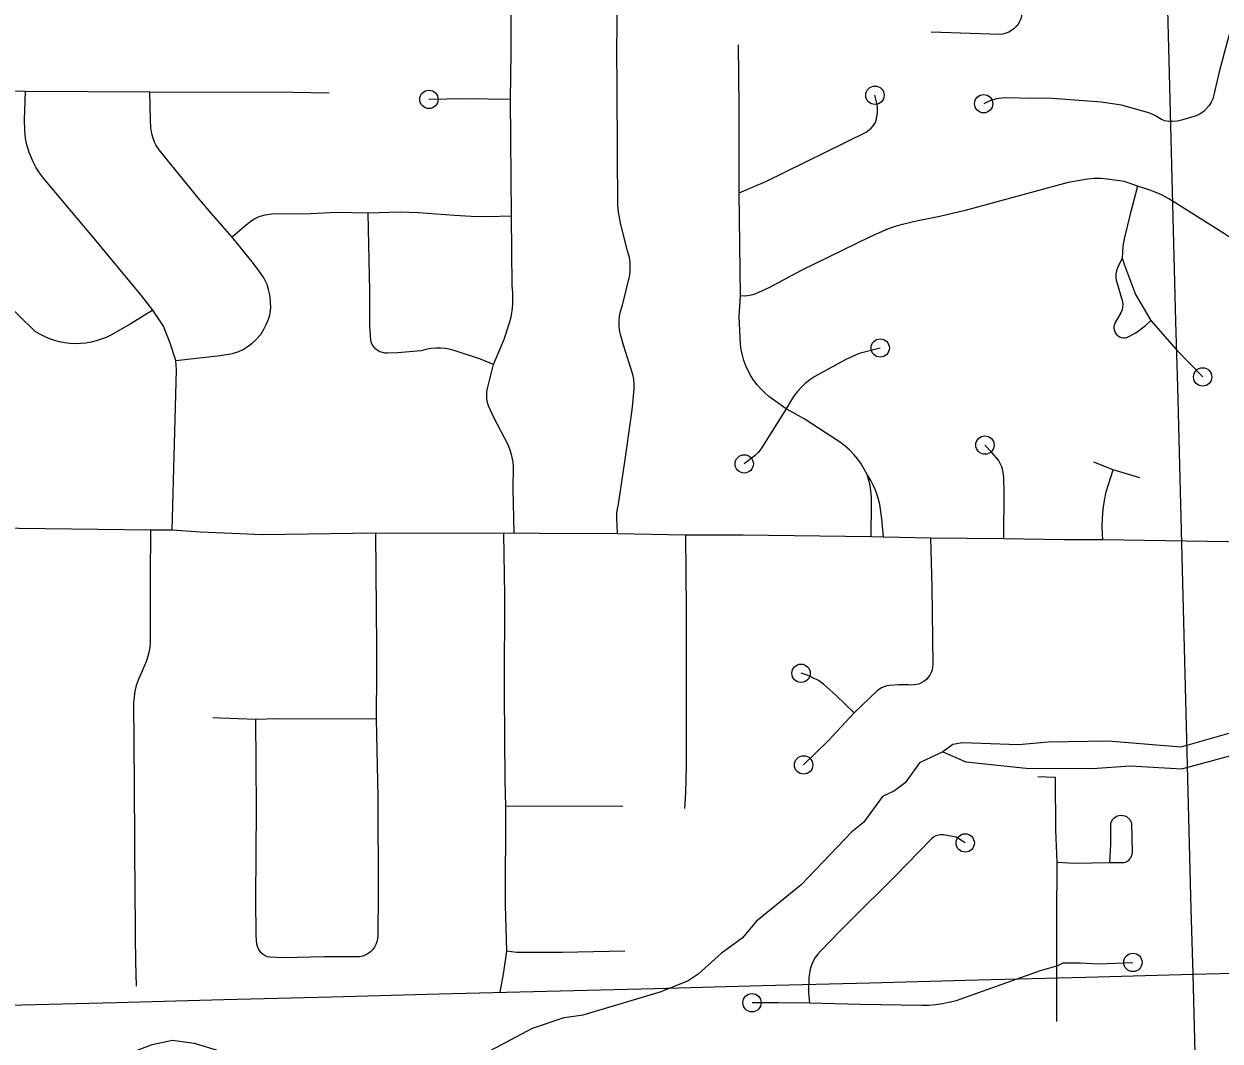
# Model space of a CAD drawing. Extents: x -19 to 366, y -4 to 359.
# Drawn here: x 148.735 to 149.352, y 191.432 to 191.956 of the extents above; entities that cross this region are included whole.
import ezdxf

# ---------------------------------------------------------------- set-up
doc = ezdxf.new("R2010")
doc.units = 0
for name, color, linetype in [('Level 33', 7, 'Continuous'), ('Level 35', 7, 'Continuous'), ('Level 60', 7, 'Continuous')]:
    doc.layers.add(name, color=color, linetype=linetype)

msp = doc.modelspace()

# ---------------------------------------------------------------- linework, layer by layer
at = {"layer": 'Level 33'}
for points in [[(148.98587, 191.91753), (148.98632, 191.94214), (148.98627, 191.96743), (148.98627, 191.96909), (148.98642, 191.98542), (148.98616, 191.9932), (148.98579, 191.99704), (148.98541, 191.9995), (148.98442, 192.00325), (148.98321, 192.00646), (148.98203, 192.0087), (148.98028, 192.0109), (148.97738, 192.01363), (148.97433, 192.01604), (148.96375, 192.02266)], [(149.25106, 191.98626), (149.25044, 191.97855), (149.24981, 191.96223), (149.24958, 191.96066), (149.24912, 191.95914), (149.24848, 191.9577), (149.24759, 191.95588), (149.24669, 191.9551), (149.24556, 191.954), (149.24429, 191.95305), (149.24291, 191.95226), (149.24146, 191.95166), (149.23993, 191.95125), (149.23835, 191.95103), (149.20298, 191.95225)], [(149.04118, 191.69337), (149.04069, 191.70161), (149.04074, 191.70402), (149.04105, 191.7064), (149.04159, 191.70874), (149.04503, 191.73178), (149.04794, 191.75239), (149.04884, 191.75879), (149.04971, 191.76825), (149.04969, 191.77072), (149.04945, 191.77318), (149.04897, 191.77561), (149.04421, 191.79071), (149.04262, 191.79631), (149.04217, 191.79864), (149.04194, 191.80101), (149.04196, 191.80338), (149.0422, 191.80575), (149.04269, 191.80807), (149.04341, 191.81034), (149.04366, 191.81136), (149.04746, 191.82681), (149.04768, 191.82907), (149.04762, 191.8336), (149.04738, 191.836), (149.04614, 191.84001), (149.04267, 191.8539), (149.04163, 191.85943), (149.04124, 191.86312), (149.04111, 191.88943), (149.04097, 191.9244), (149.04074, 191.94218), (149.04098, 191.95633), (149.04102, 191.96391)], [(149.35857, 191.95815), (149.35143, 191.93169), (149.34873, 191.91983), (149.34815, 191.91791), (149.34733, 191.91607), (149.34626, 191.91434), (149.34501, 191.91277), (149.34358, 191.91135), (149.34165, 191.91011), (149.3396, 191.90913), (149.33204, 191.90683), (149.32985, 191.90633), (149.32759, 191.90607), (149.32534, 191.90606), (149.32348, 191.90647), (149.32173, 191.90716), (149.31857, 191.90912), (149.31696, 191.90994), (149.31523, 191.91057), (149.30102, 191.91452), (149.29063, 191.9161), (149.26554, 191.91799), (149.26167, 191.91812), (149.25481, 191.91805), (149.24187, 191.91833), (149.23922, 191.9182), (149.23651, 191.91775), (149.23324, 191.91688), (149.23, 191.91531)], [(149.10388, 191.86932), (149.10386, 191.91367), (149.10354, 191.94563)], [(148.73567, 191.9216), (148.66609, 191.9217)], [(148.80136, 191.80883), (148.79533, 191.81651), (148.77785, 191.83776), (148.77211, 191.8446), (148.74499, 191.87697), (148.74295, 191.87961), (148.74124, 191.88217), (148.73963, 191.88528), (148.73768, 191.89012), (148.73635, 191.89412), (148.73566, 191.89738), (148.73538, 191.90143), (148.73528, 191.90713), (148.73567, 191.9216)], [(148.79989, 191.92128), (148.73567, 191.9216)], [(148.84239, 191.84641), (148.83143, 191.85889), (148.82487, 191.86671), (148.80895, 191.88612), (148.80476, 191.89152), (148.803, 191.89414), (148.80229, 191.89552), (148.8015, 191.89762), (148.80091, 191.89982), (148.80039, 191.90287), (148.80013, 191.90705), (148.79989, 191.92128)], [(148.89241, 191.92074), (148.87355, 191.92101), (148.79989, 191.92128)], [(148.98587, 191.91753), (148.96241, 191.9179), (148.94383, 191.91754)], [(148.98647, 191.85728), (148.98587, 191.91753)], [(149.10388, 191.86932), (149.11761, 191.87514), (149.1694, 191.90071), (149.1719, 191.90263), (149.17319, 191.90404), (149.17413, 191.90557), (149.17474, 191.90746), (149.17521, 191.91086), (149.17525, 191.91343), (149.17495, 191.91554), (149.1739, 191.91969)], [(149.30933, 191.87273), (149.30507, 191.87439), (149.30239, 191.87526), (149.29383, 191.87644), (149.2902, 191.87669), (149.28698, 191.87666), (149.2835, 191.87635), (149.27961, 191.87577), (149.27351, 191.8747), (149.22051, 191.86023), (149.20734, 191.85714), (149.19444, 191.85452), (149.18673, 191.85268), (149.18312, 191.8516), (149.1803, 191.85057), (149.1714, 191.84669), (149.13587, 191.8292), (149.11951, 191.82045), (149.11189, 191.81702), (149.11011, 191.8165), (149.10825, 191.81618), (149.10638, 191.81607), (149.1045, 191.81617)], [(149.30933, 191.87273), (149.30536, 191.85757), (149.30243, 191.84553), (149.30176, 191.84178), (149.30147, 191.83558)], [(149.42504, 191.82231), (149.41131, 191.82442), (149.39742, 191.82655), (149.39313, 191.82755), (149.38892, 191.82879), (149.38478, 191.83027), (149.38073, 191.83198), (149.37676, 191.83392), (149.37293, 191.83608), (149.36458, 191.84137), (149.35431, 191.84816), (149.32918, 191.86403), (149.32544, 191.86622), (149.32173, 191.86825), (149.31931, 191.86932), (149.31572, 191.87072), (149.30933, 191.87273)], [(149.1045, 191.81617), (149.10388, 191.86932)], [(148.91255, 191.85893), (148.89624, 191.85921), (148.88288, 191.8585), (148.86281, 191.85825), (148.85927, 191.85784), (148.85605, 191.85688), (148.85407, 191.85587), (148.85216, 191.85466), (148.84864, 191.85196), (148.84239, 191.84641)], [(148.98647, 191.85728), (148.97414, 191.85696), (148.96565, 191.85712), (148.95699, 191.85756), (148.93848, 191.85901), (148.92895, 191.85942), (148.91255, 191.85893)], [(148.97715, 191.78077), (148.97046, 191.78358), (148.95738, 191.78786), (148.95492, 191.78852), (148.95239, 191.78897), (148.94985, 191.78919), (148.94732, 191.7892), (148.94477, 191.78898), (148.94227, 191.78853), (148.9398, 191.78788), (148.92761, 191.78682), (148.92239, 191.7866), (148.92108, 191.78664), (148.9198, 191.78689), (148.91857, 191.78733), (148.91742, 191.78796), (148.91638, 191.78877), (148.9155, 191.78971), (148.91475, 191.79079), (148.9142, 191.79197), (148.9138, 191.79322), (148.9133, 191.80064), (148.91328, 191.81867), (148.91255, 191.85893)], [(148.97715, 191.78077), (148.98259, 191.79385), (148.98544, 191.80227), (148.9862, 191.80538), (148.98674, 191.80853), (148.98707, 191.81172), (148.98719, 191.81492), (148.98707, 191.81812), (148.98676, 191.8213), (148.98647, 191.85728)], [(148.81329, 191.78281), (148.83609, 191.78544), (148.84253, 191.78651), (148.84586, 191.78752), (148.84803, 191.78854), (148.85008, 191.78982), (148.85267, 191.79175), (148.85443, 191.79333), (148.85704, 191.79633), (148.8585, 191.79871), (148.85991, 191.80143), (148.86111, 191.80425), (148.86171, 191.80616), (148.86202, 191.80767), (148.86224, 191.81003), (148.86217, 191.81321), (148.86173, 191.81672), (148.86115, 191.81944), (148.86034, 191.82206), (148.85865, 191.82546), (148.85588, 191.8295), (148.85265, 191.83375), (148.84239, 191.84641)], [(149.30147, 191.83558), (149.29901, 191.83064), (149.29849, 191.8291), (149.29823, 191.82751), (149.29818, 191.82589), (149.2984, 191.82429), (149.30159, 191.8132), (149.30171, 191.81181), (149.30163, 191.81042), (149.30136, 191.80905), (149.30093, 191.80774), (149.2978, 191.8024), (149.2974, 191.80143), (149.29719, 191.80039), (149.2972, 191.79933), (149.29742, 191.7983), (149.29783, 191.79732), (149.29842, 191.79645), (149.29918, 191.79571), (149.30007, 191.79514), (149.30106, 191.79475), (149.3021, 191.79457), (149.30317, 191.79459), (149.30418, 191.79482), (149.30849, 191.79708), (149.31331, 191.80066), (149.31626, 191.80353)], [(149.30147, 191.83558), (149.30259, 191.83209), (149.30825, 191.81693), (149.31626, 191.80353)], [(149.12808, 191.758), (149.1192, 191.76424), (149.11704, 191.76612), (149.11503, 191.76815), (149.11315, 191.77031), (149.11144, 191.77261), (149.1099, 191.77502), (149.10853, 191.77752), (149.10733, 191.78013), (149.10633, 191.78281), (149.10551, 191.78556), (149.10491, 191.78835), (149.10449, 191.79118), (149.1039, 191.80549), (149.1045, 191.81617)], [(148.80136, 191.80883), (148.7898, 191.80166), (148.77977, 191.79596), (148.77732, 191.79478), (148.77479, 191.79377), (148.77218, 191.79294), (148.76953, 191.7923), (148.76684, 191.79185), (148.76412, 191.7916), (148.7614, 191.79153), (148.75867, 191.79166), (148.75597, 191.79198), (148.7533, 191.79249), (148.75065, 191.79319), (148.74806, 191.79408), (148.74557, 191.79515), (148.74314, 191.79639), (148.7408, 191.7978), (148.73226, 191.80605), (148.7266, 191.81184)], [(148.81329, 191.78281), (148.81028, 191.79177), (148.80698, 191.80063), (148.80136, 191.80883)], [(149.31626, 191.80353), (149.32921, 191.7886), (149.34297, 191.77437)], [(149.17662, 191.78929), (149.16571, 191.78653), (149.15896, 191.78335), (149.14288, 191.77464), (149.14038, 191.77292), (149.13799, 191.77101), (149.13578, 191.76893), (149.13374, 191.76668), (149.13187, 191.76427), (149.12808, 191.758)], [(148.81137, 191.69525), (148.81358, 191.77797), (148.81329, 191.78281)], [(148.98778, 191.69373), (148.98733, 191.7169), (148.98739, 191.72812), (148.98721, 191.73043), (148.98685, 191.73273), (148.98631, 191.73498), (148.98558, 191.73718), (148.98467, 191.73931), (148.97724, 191.7534), (148.9745, 191.75948), (148.97399, 191.76124), (148.9737, 191.76304), (148.97362, 191.76486), (148.97371, 191.76668), (148.97404, 191.76848), (148.97715, 191.78077)], [(149.12808, 191.758), (149.11501, 191.73717), (149.11365, 191.7354), (149.11208, 191.73381), (149.10646, 191.72953)], [(149.16983, 191.72412), (149.16842, 191.72686), (149.16683, 191.72948), (149.16502, 191.73198), (149.16306, 191.73435), (149.16091, 191.73656), (149.15862, 191.73861), (149.1562, 191.7405), (149.13743, 191.75271), (149.12808, 191.758)], [(149.24046, 191.69083), (149.24052, 191.71548), (149.24042, 191.72216), (149.24027, 191.72412), (149.23988, 191.72605), (149.23932, 191.72794), (149.23856, 191.72975), (149.23758, 191.73148), (149.23444, 191.73527), (149.23065, 191.73922)], [(149.29687, 191.72647), (149.28678, 191.73035)], [(149.17188, 191.69196), (149.17221, 191.70872), (149.17213, 191.71225), (149.17179, 191.71576), (149.17121, 191.71924), (149.16983, 191.72412)], [(149.17826, 191.69171), (149.1775, 191.70119), (149.17648, 191.70863), (149.1756, 191.7119), (149.17448, 191.7151), (149.17313, 191.71821), (149.1716, 191.72123), (149.16983, 191.72412)], [(149.29141, 191.69032), (149.29114, 191.69699), (149.29124, 191.70158), (149.29163, 191.70615), (149.29227, 191.71069), (149.29321, 191.71518), (149.29687, 191.72647)], [(149.31061, 191.72233), (149.29687, 191.72647)], [(148.80028, 191.69528), (148.70489, 191.6966)], [(148.80028, 191.69528), (148.8, 191.67073), (148.80011, 191.63755), (148.79984, 191.63488), (148.79937, 191.63222), (148.79869, 191.62961), (148.79782, 191.62706), (148.79386, 191.61798), (148.7929, 191.61519), (148.7922, 191.61234), (148.79172, 191.60943), (148.79148, 191.6065), (148.79175, 191.56394), (148.79212, 191.50493), (148.79223, 191.49488), (148.79233, 191.48539), (148.79247, 191.4729), (148.79283, 191.46003)], [(148.81137, 191.69525), (148.80028, 191.69528)], [(148.91623, 191.69384), (148.85774, 191.69289), (148.84631, 191.6935), (148.82606, 191.69429), (148.81137, 191.69525)], [(148.91623, 191.69384), (148.91672, 191.63482)], [(148.98234, 191.69366), (148.91623, 191.69384)], [(148.98778, 191.69373), (148.98234, 191.69366)], [(148.98234, 191.69366), (148.98287, 191.66165), (148.98272, 191.61438), (148.9827, 191.61101), (148.98303, 191.56601), (148.98338, 191.55297)], [(149.04118, 191.69337), (149.00079, 191.69352), (148.98778, 191.69373)], [(149.07613, 191.69278), (149.04118, 191.69337)], [(149.07613, 191.69278), (149.07652, 191.65432), (149.07656, 191.61658), (149.07661, 191.57925), (149.07652, 191.57369), (149.07627, 191.55979), (149.07571, 191.55173)], [(149.17188, 191.69196), (149.10574, 191.69266), (149.07613, 191.69278)], [(149.17826, 191.69171), (149.17188, 191.69196)], [(149.20265, 191.69118), (149.17826, 191.69171)], [(149.20265, 191.69118), (149.20333, 191.66605), (149.20372, 191.62609)], [(149.24046, 191.69083), (149.20265, 191.69118)], [(149.29141, 191.69032), (149.2715, 191.6904), (149.24046, 191.69083)], [(149.4133, 191.68911), (149.36679, 191.68912), (149.29141, 191.69032)], [(148.91672, 191.63482), (148.91681, 191.62217), (148.91661, 191.59808)], [(149.20372, 191.62609), (149.20364, 191.62465), (149.20335, 191.62324), (149.2029, 191.62189), (149.20225, 191.6206), (149.20143, 191.61942), (149.20047, 191.61835), (149.19936, 191.61743), (149.19815, 191.61667), (149.19684, 191.61608), (149.19546, 191.61567), (149.19404, 191.61546), (149.19262, 191.61544), (149.1912, 191.61562), (149.18599, 191.61558), (149.18136, 191.61512), (149.17999, 191.61494), (149.17865, 191.61457), (149.17736, 191.61402), (149.1762, 191.61331), (149.17511, 191.61243), (149.16323, 191.60104)], [(149.16323, 191.60104), (149.15365, 191.61029), (149.14742, 191.61595), (149.14471, 191.61771), (149.14185, 191.61923), (149.13887, 191.62049), (149.13581, 191.62149)], [(149.16323, 191.60104), (149.14971, 191.58673), (149.13709, 191.57422)], [(148.83242, 191.59877), (148.83636, 191.5985), (148.85457, 191.59784)], [(148.85457, 191.59784), (148.86569, 191.59816), (148.91661, 191.59808)], [(148.90693, 191.47517), (148.88986, 191.47516), (148.86875, 191.47466), (148.8618, 191.47498), (148.86058, 191.47531), (148.8594, 191.47582), (148.85834, 191.4765), (148.85737, 191.47733), (148.85641, 191.4785), (148.85586, 191.47937), (148.85535, 191.48054), (148.85503, 191.48177), (148.8548, 191.4863), (148.8546, 191.50493), (148.85481, 191.55173), (148.85457, 191.59784)], [(148.91661, 191.59808), (148.91742, 191.5577), (148.91765, 191.50808), (148.91748, 191.48605), (148.91736, 191.4845), (148.917, 191.48297), (148.91645, 191.48151), (148.91569, 191.48014), (148.91475, 191.4789), (148.91365, 191.4778), (148.9124, 191.47686), (148.91102, 191.47612), (148.90955, 191.47558), (148.90802, 191.47525), (148.90693, 191.47517)], [(149.25796, 191.56817), (149.26692, 191.56784), (149.2671, 191.54059), (149.26781, 191.52398)], [(148.98338, 191.55297), (148.98322, 191.5019), (148.98391, 191.47817)], [(149.04389, 191.5528), (148.98338, 191.55297)], [(149.29514, 191.52388), (149.29552, 191.53323), (149.29553, 191.5442), (149.2964, 191.54604), (149.29708, 191.54681), (149.29878, 191.54792), (149.30078, 191.54833), (149.3028, 191.54799), (149.30372, 191.54755), (149.30525, 191.54621), (149.3062, 191.54441), (149.30652, 191.52911), (149.30643, 191.52806), (149.30613, 191.52705), (149.30566, 191.52611)], [(149.22047, 191.53398), (149.21586, 191.53691), (149.20931, 191.53817), (149.20796, 191.53822), (149.20661, 191.53803), (149.20532, 191.5376), (149.20414, 191.53694), (149.20307, 191.53609), (149.18443, 191.51709), (149.16047, 191.49315), (149.15633, 191.48902), (149.14583, 191.47822), (149.14439, 191.47659), (149.14314, 191.47481), (149.14206, 191.47291), (149.1412, 191.47091), (149.14055, 191.46884), (149.14011, 191.46671), (149.13989, 191.46454), (149.13961, 191.45663), (149.14019, 191.45132)], [(149.29514, 191.52388), (149.30222, 191.52385), (149.30323, 191.52414), (149.30416, 191.52463), (149.305, 191.5253), (149.30566, 191.52611)], [(149.26781, 191.52398), (149.2675, 191.49459), (149.26756, 191.47043)], [(149.26781, 191.52398), (149.27679, 191.5236), (149.29514, 191.52388)], [(148.98391, 191.47817), (148.98216, 191.46627), (148.98033, 191.45702)], [(149.04487, 191.47808), (149.01249, 191.47746), (148.98905, 191.47743), (148.98391, 191.47817)], [(149.26756, 191.47043), (149.25918, 191.46806), (149.21911, 191.45368), (149.21573, 191.45259), (149.21228, 191.45169), (149.21025, 191.45128), (149.20879, 191.45099), (149.20528, 191.45048), (149.20174, 191.45016), (149.19816, 191.45005), (149.1662, 191.45058), (149.14019, 191.45132)], [(149.26756, 191.47043), (149.27104, 191.47208), (149.27983, 191.47208), (149.28931, 191.47164), (149.30696, 191.47234)], [(149.26756, 191.47043), (149.26763, 191.44179)], [(149.14019, 191.45132), (149.12415, 191.45157), (149.11433, 191.45143), (149.11049, 191.45154)]]:
    msp.add_lwpolyline(points, dxfattribs=at)
for centre in [(148.94383, 191.91754), (149.1739, 191.91969), (149.23, 191.91531), (149.17662, 191.78929), (149.34297, 191.77437), (149.23065, 191.73922), (149.10646, 191.72953), (149.13581, 191.62149), (149.13709, 191.57422), (149.22047, 191.53398), (149.30696, 191.47234), (149.11049, 191.45154)]:
    msp.add_circle(centre, 0.00473, dxfattribs=at)
at = {"layer": 'Level 35'}
for points in [[(149.3323, 191.57227), (149.35881, 191.57945), (149.40125, 191.57788), (149.47795, 191.57885), (149.4916, 191.578), (149.49614, 191.57918), (149.50348, 191.58474), (149.50626, 191.59103), (149.43389, 191.59294), (149.35569, 191.59025), (149.33164, 191.58346)], [(149.20888, 191.58091), (149.19681, 191.57531), (149.18951, 191.56501), (149.18405, 191.56079), (149.17782, 191.5579), (149.16809, 191.54454), (149.16207, 191.53975), (149.13578, 191.51241), (149.11283, 191.49363), (149.10533, 191.48484), (149.09478, 191.47717), (149.08275, 191.46626), (149.07748, 191.4628), (149.06426, 191.45757)], [(149.33164, 191.58346), (149.29428, 191.58656), (149.26322, 191.58592), (149.24788, 191.58465), (149.21907, 191.58555), (149.21415, 191.58475), (149.20888, 191.58091), (149.22086, 191.57589), (149.25197, 191.57255), (149.28607, 191.57246), (149.30557, 191.57376), (149.3323, 191.57227)], [(148.67231, 191.45013), (148.69582, 191.43208), (148.70342, 191.42888), (148.719, 191.42572), (148.77536, 191.42254), (148.78749, 191.42487), (148.80113, 191.43006), (148.81156, 191.43219), (148.82276, 191.43072), (148.83624, 191.4266), (148.86286, 191.41323), (148.87105, 191.40643), (148.87999, 191.40191), (148.88683, 191.40004), (148.89214, 191.39968), (148.94691, 191.41302), (148.95903, 191.41819), (148.99727, 191.43848), (149.01357, 191.44386), (149.02343, 191.44524), (149.06426, 191.45757)]]:
    msp.add_lwpolyline(points, dxfattribs=at)
at = {"layer": 'Level 60'}
for points in [[(154.11585, 1.87092), (153.9063, 10.48743), (153.69602, 19.10409), (153.48501, 27.72087), (153.27327, 36.3378), (153.0608, 44.95486), (152.84759, 53.57206), (152.63366, 62.1894), (152.419, 70.80688), (152.20362, 79.42449), (151.98751, 88.04225), (151.77068, 96.66014), (151.55312, 105.27817), (151.33484, 113.89634), (151.11584, 122.51465), (150.89612, 131.13311), (150.67568, 139.7517), (150.45452, 148.37043), (150.23264, 156.98931), (150.01005, 165.60832), (149.78674, 174.22748), (149.56272, 182.84677), (149.33799, 191.46621), (149.11254, 200.0858), (148.88638, 208.70552), (148.65952, 217.32539), (148.43194, 225.9454), (148.20366, 234.56555), (147.97466, 243.18584), (147.74497, 251.80628), (147.51457, 260.42687), (147.28346, 269.04759), (147.05165, 277.66846), (146.81914, 286.28948), (146.58593, 294.91064), (146.35202, 303.53194), (146.11742, 312.15339), (145.88211, 320.77499), (145.64611, 329.39673), (145.40941, 338.01861), (145.17202, 346.64065)], [(0, 189.51617), (7.11214, 189.52059), (14.22427, 189.53386), (21.33637, 189.55597), (28.44845, 189.58693), (35.56048, 189.62672), (42.67245, 189.67537), (49.78436, 189.73285), (56.89619, 189.79918), (64.00793, 189.87436), (71.11958, 189.95838), (78.23111, 190.05124), (85.34253, 190.15294), (92.45381, 190.26349), (99.56495, 190.38288), (106.67593, 190.51112), (113.78675, 190.6482), (120.89739, 190.79412), (128.00785, 190.94888), (135.11811, 191.11248), (142.22816, 191.28493), (149.33799, 191.46621), (156.44759, 191.65634), (163.55694, 191.85531), (170.66605, 192.06312), (177.77489, 192.27977), (184.88345, 192.50526), (191.99173, 192.73959), (199.09971, 192.98276), (206.20739, 193.23477), (213.31474, 193.49561), (220.42177, 193.7653), (227.52845, 194.04382), (234.63479, 194.33118), (241.74076, 194.62738), (248.84635, 194.93241), (255.95157, 195.24628), (263.05638, 195.56898), (270.16079, 195.90052), (277.26478, 196.24089), (284.36834, 196.5901), (291.47147, 196.94814), (298.57414, 197.31501), (305.67635, 197.69072), (312.77809, 198.07525), (319.87934, 198.46862), (326.9801, 198.87082), (334.08035, 199.28185), (341.18009, 199.7017)]]:
    msp.add_spline(points, degree=3, dxfattribs=at)

doc.saveas('drawing.dxf')
